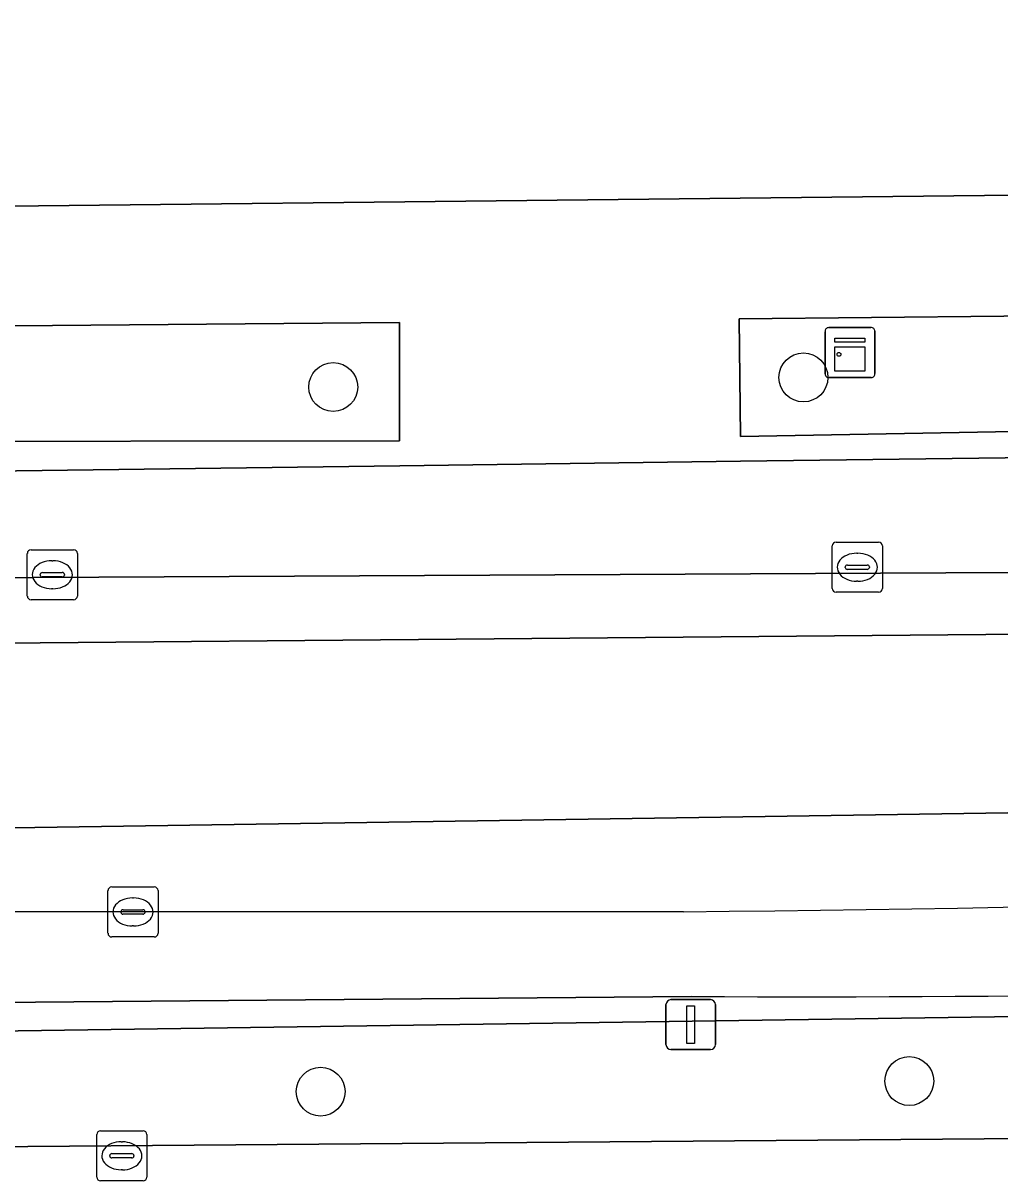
# Model space of a CAD drawing. Extents: x 163426 to 164192, y 380329 to 381641.
# Drawn here: x 163700.44 to 163719.99, y 380907.67 to 380930.82 of the extents above; entities that cross this region are included whole.
import ezdxf

# ---------------------------------------------------------------- set-up
doc = ezdxf.new("R2010")
doc.units = 0
for name, color, linetype in [('IMGEO_Boom', 7, 'Continuous'), ('IMGEO_Erf', 7, 'Continuous'), ('IMGEO_Fietspad_gesloten', 7, 'Continuous'), ('IMGEO_Groenvoorziening', 7, 'Continuous'), ('IMGEO_Kast', 7, 'Continuous'), ('IMGEO_Kolk', 7, 'Continuous'), ('IMGEO_Lichtmast', 7, 'Continuous'), ('IMGEO_Parkeervlak_open', 7, 'Continuous'), ('IMGEO_Rijbaan_lokaal_gesloten', 7, 'Continuous'), ('IMGEO_Voetpad_open', 7, 'Continuous')]:
    doc.layers.add(name, color=color, linetype=linetype)

msp = doc.modelspace()

# ---------------------------------------------------------------- linework, layer by layer
at = {"layer": 'IMGEO_Boom'}
for centre in [(163716.055, 380923.736), (163706.648, 380923.544), (163718.173, 380909.667), (163706.396, 380909.455)]:
    msp.add_circle(centre, 0.489, dxfattribs=at)
at = {"layer": 'IMGEO_Erf'}
msp.add_lwpolyline([(163713.633, 380938.463), (163710.623, 380938.249), (163707.612, 380938.035), (163708.037, 380932.054), (163702.327, 380931.626), (163696.614, 380931.197), (163696.325, 380935.073), (163696.168, 380937.172), (163693.296, 380936.957), (163693.454, 380934.853), (163687.297, 380934.382), (163685.488, 380926.999), (163725.783, 380927.438)], dxfattribs=at)
at = {"layer": 'IMGEO_Fietspad_gesloten'}
for points in [[(163859.174, 380925.622), (163863.403, 380925.015), (163868.546, 380923.98), (163868.839, 380925.415), (163864.416, 380926.273), (163861.674, 380926.755), (163860.332, 380926.988), (163857.627, 380927.192), (163854.666, 380927.243), (163850.072, 380927.013), (163838.639, 380925.686), (163814.648, 380922.928), (163796.579, 380920.681), (163765.443, 380917.107), (163748.701, 380915.881), (163736.043, 380915.269), (163715.728, 380914.962), (163682.084, 380914.454)], [(163682.067, 380913.066), (163713.656, 380913.052)]]:
    msp.add_lwpolyline(points, dxfattribs=at)
msp.add_arc((163708.45, 381513.774), 600.744, 270.49653, 276.074916, dxfattribs=at)
at = {"layer": 'IMGEO_Groenvoorziening'}
for points in [[(163714.793, 380922.558), (163725.365, 380922.748), (163725.363, 380925.013), (163714.769, 380924.908)], [(163707.975, 380922.469), (163707.974, 380924.834), (163697.165, 380924.74), (163697.21, 380922.455)]]:
    msp.add_lwpolyline(points, close=True, dxfattribs=at)
msp.add_lwpolyline([(163750.228, 380909.548), (163755.162, 380909.924), (163755.984, 380912.162), (163752.866, 380911.981), (163746.499, 380911.581), (163739.877, 380911.235), (163682.195, 380910.411), (163682.232, 380908.211), (163722.166, 380908.53)], dxfattribs=at)
at = {"layer": 'IMGEO_Kast'}
for p, q in [((163716.487, 380923.808), (163716.487, 380924.649)), ((163716.487, 380924.649), (163716.487, 380923.808)), ((163716.562, 380924.733), (163717.403, 380924.733)), ((163717.403, 380924.733), (163716.562, 380924.733)), ((163717.487, 380924.658), (163717.487, 380923.817)), ((163717.487, 380923.817), (163717.487, 380924.658)), ((163717.412, 380923.733), (163716.571, 380923.733)), ((163716.571, 380923.733), (163717.412, 380923.733))]:
    msp.add_line(p, q, dxfattribs=at)
for points in [[(163716.682, 380924.523), (163717.282, 380924.523), (163717.282, 380924.438), (163716.682, 380924.438), (163716.682, 380924.523)], [(163716.682, 380924.348), (163717.282, 380924.348), (163717.282, 380923.859), (163716.682, 380923.859), (163716.682, 380924.348)]]:
    msp.add_lwpolyline(points, dxfattribs=at)
msp.add_circle((163716.766, 380924.197), 0.0377, dxfattribs=at)
for centre, start, end in [((163716.565, 380924.655), 92.4484, 184.2845), ((163716.565, 380924.655), 92.4484, 184.2845), ((163717.409, 380924.655), 2.4484, 94.2845), ((163717.409, 380924.655), 2.4484, 94.2845), ((163716.565, 380923.811), 182.4484, 274.2845), ((163716.565, 380923.811), 182.4484, 274.2845), ((163717.409, 380923.811), 272.4484, 4.2845), ((163717.409, 380923.811), 272.4484, 4.2845)]:
    msp.add_arc(centre, 0.0779, start, end, dxfattribs=at)
at = {"layer": 'IMGEO_Kolk'}
for p, q in [((163700.527, 380919.365), (163700.527, 380920.217)), ((163700.602, 380920.291), (163701.454, 380920.291)), ((163701.528, 380920.217), (163701.528, 380919.365)), ((163716.633, 380919.515), (163716.633, 380920.367)), ((163716.708, 380920.441), (163717.56, 380920.441)), ((163717.121, 380920.221), (163717.146, 380920.221)), ((163717.634, 380920.367), (163717.634, 380919.515)), ((163701.015, 380920.071), (163701.04, 380920.071)), ((163700.786, 380919.785), (163700.786, 380919.797)), ((163700.829, 380919.834), (163701.227, 380919.834)), ((163701.27, 380919.797), (163701.27, 380919.785)), ((163716.892, 380919.935), (163716.892, 380919.947)), ((163717.33, 380919.898), (163716.932, 380919.898)), ((163716.935, 380919.984), (163717.333, 380919.984)), ((163717.376, 380919.947), (163717.376, 380919.935)), ((163701.224, 380919.748), (163700.826, 380919.748)), ((163717.144, 380919.661), (163717.119, 380919.661)), ((163701.038, 380919.511), (163701.013, 380919.511)), ((163717.56, 380919.441), (163716.708, 380919.441)), ((163701.454, 380919.291), (163700.602, 380919.291)), ((163702.216, 380913.548), (163703.068, 380913.548)), ((163702.141, 380912.622), (163702.141, 380913.474)), ((163702.629, 380913.328), (163702.654, 380913.328)), ((163703.142, 380913.474), (163703.142, 380912.622)), ((163702.4, 380913.042), (163702.4, 380913.054)), ((163702.443, 380913.091), (163702.841, 380913.091)), ((163702.884, 380913.054), (163702.884, 380913.042)), ((163702.838, 380913.005), (163702.44, 380913.005)), ((163702.652, 380912.768), (163702.627, 380912.768)), ((163703.068, 380912.548), (163702.216, 380912.548)), ((163701.993, 380908.672), (163702.845, 380908.672)), ((163701.918, 380907.746), (163701.918, 380908.598)), ((163702.406, 380908.452), (163702.431, 380908.452)), ((163702.919, 380908.598), (163702.919, 380907.746)), ((163702.22, 380908.215), (163702.618, 380908.215)), ((163702.177, 380908.166), (163702.177, 380908.178)), ((163702.615, 380908.129), (163702.217, 380908.129)), ((163702.661, 380908.178), (163702.661, 380908.166)), ((163702.429, 380907.892), (163702.404, 380907.892)), ((163702.845, 380907.672), (163701.993, 380907.672))]:
    msp.add_line(p, q, dxfattribs=at)
for points in [[(163700.527, 380919.365), (163700.527, 380920.217)], [(163700.602, 380920.291), (163701.454, 380920.291)], [(163701.528, 380920.217), (163701.528, 380919.365)], [(163716.633, 380919.515), (163716.633, 380920.367)], [(163716.708, 380920.441), (163717.56, 380920.441)], [(163717.634, 380920.367), (163717.634, 380919.515)], [(163717.56, 380919.441), (163716.708, 380919.441)], [(163701.454, 380919.291), (163700.602, 380919.291)], [(163702.216, 380913.548), (163703.068, 380913.548)], [(163702.141, 380912.622), (163702.141, 380913.474)], [(163703.142, 380913.474), (163703.142, 380912.622)], [(163703.068, 380912.548), (163702.216, 380912.548)], [(163701.993, 380908.672), (163702.845, 380908.672)], [(163701.918, 380907.746), (163701.918, 380908.598)], [(163702.919, 380908.598), (163702.919, 380907.746)], [(163702.845, 380907.672), (163701.993, 380907.672)]]:
    msp.add_lwpolyline(points, dxfattribs=at)
for centre, radius, start, end in [((163700.604, 380920.215), 0.0765, 91.552, 178.448), ((163700.604, 380920.215), 0.0765, 91.552, 178.448), ((163701.452, 380920.215), 0.0765, 1.552, 88.448), ((163701.452, 380920.215), 0.0765, 1.552, 88.448), ((163716.71, 380920.365), 0.0765, 91.552, 178.448), ((163716.71, 380920.365), 0.0765, 91.552, 178.448), ((163717.558, 380920.365), 0.0765, 1.552, 88.448), ((163717.558, 380920.365), 0.0765, 1.552, 88.448), ((163700.826, 380919.794), 0.0403, 85.8775, 175.7526), ((163700.823, 380919.784), 0.0366, 178.938, 274.7102), ((163701.227, 380919.791), 0.043, 264.8664, 352.4533), ((163701.231, 380919.796), 0.0386, 1.7309, 96.639), ((163716.932, 380919.944), 0.0403, 85.8775, 175.7526), ((163716.929, 380919.934), 0.0366, 178.938, 274.7102), ((163717.333, 380919.941), 0.043, 264.8664, 352.4533), ((163717.337, 380919.946), 0.0386, 1.7309, 96.639), ((163700.604, 380919.367), 0.0765, 181.552, 268.448), ((163700.604, 380919.367), 0.0765, 181.552, 268.448), ((163701.452, 380919.367), 0.0765, 271.552, 358.448), ((163701.452, 380919.367), 0.0765, 271.552, 358.448), ((163716.71, 380919.517), 0.0765, 181.552, 268.448), ((163716.71, 380919.517), 0.0765, 181.552, 268.448), ((163717.558, 380919.517), 0.0765, 271.552, 358.448), ((163717.558, 380919.517), 0.0765, 271.552, 358.448), ((163702.218, 380913.472), 0.0765, 91.552, 178.448), ((163702.218, 380913.472), 0.0765, 91.552, 178.448), ((163703.066, 380913.472), 0.0765, 1.552, 88.448), ((163703.066, 380913.472), 0.0765, 1.552, 88.448), ((163702.44, 380913.051), 0.0403, 85.8775, 175.7526), ((163702.437, 380913.041), 0.0366, 178.938, 274.7102), ((163702.841, 380913.048), 0.043, 264.8664, 352.4533), ((163702.845, 380913.053), 0.0386, 1.7309, 96.639), ((163702.218, 380912.624), 0.0765, 181.552, 268.448), ((163702.218, 380912.624), 0.0765, 181.552, 268.448), ((163703.066, 380912.624), 0.0765, 271.552, 358.448), ((163703.066, 380912.624), 0.0765, 271.552, 358.448), ((163701.995, 380908.596), 0.0765, 91.552, 178.448), ((163701.995, 380908.596), 0.0765, 91.552, 178.448), ((163702.843, 380908.596), 0.0765, 1.552, 88.448), ((163702.843, 380908.596), 0.0765, 1.552, 88.448), ((163702.217, 380908.175), 0.0403, 85.8775, 175.7526), ((163702.622, 380908.177), 0.0386, 1.7309, 96.639), ((163702.214, 380908.165), 0.0366, 178.938, 274.7102), ((163702.618, 380908.172), 0.043, 264.8664, 352.4533), ((163701.995, 380907.748), 0.0765, 181.552, 268.448), ((163701.995, 380907.748), 0.0765, 181.552, 268.448), ((163702.843, 380907.748), 0.0765, 271.552, 358.448), ((163702.843, 380907.748), 0.0765, 271.552, 358.448)]:
    msp.add_arc(centre, radius, start, end, dxfattribs=at)
for centre, major_axis, ratio, start_param, end_param in [((163717.12, 380919.941), (-0.387, 0.002), 0.722429, 4.712389, 7.853982), ((163717.145, 380919.941), (-0.39, 0.002), 0.717154, 1.570796, 4.712389), ((163701.014, 380919.791), (-0.387, 0.002), 0.722429, 4.712389, 7.853982), ((163701.039, 380919.791), (-0.39, 0.002), 0.717154, 1.570796, 4.712389), ((163702.628, 380913.048), (-0.387, 0.002), 0.722429, 4.712389, 7.853982), ((163702.653, 380913.048), (-0.39, 0.002), 0.717154, 1.570796, 4.712389), ((163702.405, 380908.172), (-0.387, 0.002), 0.722429, 4.712389, 7.853982), ((163702.43, 380908.172), (-0.39, 0.002), 0.717154, 1.570796, 4.712389)]:
    msp.add_ellipse(centre, major_axis=major_axis, ratio=ratio, start_param=start_param, end_param=end_param, dxfattribs=at)
at = {"layer": 'IMGEO_Lichtmast'}
for p, q in [((163713.305, 380910.395), (163713.305, 380911.195)), ((163713.305, 380911.195), (163713.305, 380910.395)), ((163713.405, 380911.295), (163714.195, 380911.295)), ((163714.195, 380911.295), (163713.405, 380911.295)), ((163714.295, 380911.195), (163714.295, 380910.395)), ((163714.295, 380910.395), (163714.295, 380911.195)), ((163714.195, 380910.295), (163713.405, 380910.295)), ((163713.405, 380910.295), (163714.195, 380910.295))]:
    msp.add_line(p, q, dxfattribs=at)
msp.add_lwpolyline([(163713.725, 380911.17), (163713.875, 380911.17), (163713.875, 380910.42), (163713.725, 380910.42), (163713.725, 380911.17)], dxfattribs=at)
for centre, start, end in [((163713.405, 380911.195), 90, 180), ((163713.405, 380911.195), 90, 180), ((163714.195, 380911.195), 0, 90), ((163714.195, 380911.195), 360, 90), ((163713.405, 380910.395), 180, 270), ((163713.405, 380910.395), 180, 270), ((163714.195, 380910.395), 270, 0), ((163714.195, 380910.395), 270, 0)]:
    msp.add_arc(centre, 0.1, start, end, dxfattribs=at)
at = {"layer": 'IMGEO_Parkeervlak_open'}
for points in [[(163749.68, 380923.031), (163745.127, 380922.728), (163742.839, 380922.615), (163735.065, 380922.322), (163732.228, 380922.285), (163725.388, 380922.196), (163714.799, 380922.059), (163707.981, 380921.97), (163697.239, 380921.831), (163692.717, 380921.772), (163685.413, 380921.677)], [(163682.402, 380919.644), (163725.418, 380919.865), (163735.429, 380920.259), (163745.157, 380920.677), (163753.097, 380921.245)], [(163713.656, 380913.052), (163682.067, 380913.066)], [(163685.239, 380911.109), (163713.816, 380911.358)]]:
    msp.add_lwpolyline(points, dxfattribs=at)
for centre, radius, start, end in [((163708.45, 381513.774), 600.744, 270.49653, 276.074916), ((163716.103, 381431.457), 520.104, 269.74804, 274.39591)]:
    msp.add_arc(centre, radius, start, end, dxfattribs=at)
at = {"layer": 'IMGEO_Rijbaan_lokaal_gesloten'}
for points in [[(163814.168, 380928.058), (163797.614, 380926.005), (163797.781, 380924.606), (163795.266, 380924.289), (163760.51, 380920.229), (163736.348, 380918.742), (163693.971, 380918.37)], [(163758.22, 380921.639), (163753.264, 380921.257), (163753.097, 380921.245), (163745.157, 380920.677), (163735.429, 380920.259), (163725.418, 380919.865), (163682.402, 380919.644), (163682.086, 380919.642), (163681.941, 380919.64), (163676.202, 380919.555), (163673.798, 380919.523), (163627.061, 380919.049), (163624.25, 380918.944), (163624.336, 380917.378), (163681.951, 380918.122), (163681.983, 380918.123), (163693.971, 380918.37), (163736.348, 380918.742), (163760.51, 380920.229), (163795.266, 380924.289), (163797.781, 380924.606), (163797.614, 380926.005), (163795.76, 380925.801), (163775.102, 380923.325)], [(163682.084, 380914.454), (163715.728, 380914.962), (163736.043, 380915.269), (163748.701, 380915.881), (163765.443, 380917.107), (163796.579, 380920.681), (163814.648, 380922.928)]]:
    msp.add_lwpolyline(points, dxfattribs=at)
at = {"layer": 'IMGEO_Voetpad_open'}
for points in [[(163725.783, 380927.438), (163685.488, 380926.999), (163681.74, 380926.958), (163679.401, 380926.931), (163673.053, 380926.869), (163621.755, 380926.366), (163617.801, 380925.684)], [(163685.413, 380921.677), (163692.717, 380921.772), (163692.711, 380922.271), (163697.233, 380922.33), (163697.239, 380921.831), (163707.981, 380921.97), (163714.799, 380922.059), (163725.388, 380922.196), (163732.228, 380922.285), (163735.065, 380922.322), (163742.839, 380922.615), (163742.854, 380923.109), (163749.635, 380923.517), (163749.68, 380923.031)], [(163682.195, 380910.411), (163739.877, 380911.235), (163746.499, 380911.581), (163752.866, 380911.981), (163755.984, 380912.162), (163755.162, 380909.924), (163750.228, 380909.548)], [(163713.816, 380911.358), (163685.239, 380911.109)], [(163722.166, 380908.53), (163682.232, 380908.211), (163682.195, 380910.411)]]:
    msp.add_lwpolyline(points, dxfattribs=at)
for points in [[(163714.769, 380924.908), (163725.363, 380925.013), (163725.365, 380922.748), (163714.793, 380922.558)], [(163697.165, 380924.74), (163707.974, 380924.834), (163707.975, 380922.469), (163697.21, 380922.455)]]:
    msp.add_lwpolyline(points, close=True, dxfattribs=at)
msp.add_arc((163716.103, 381431.457), 520.104, 269.74804, 274.39591, dxfattribs=at)

doc.saveas('drawing.dxf')
